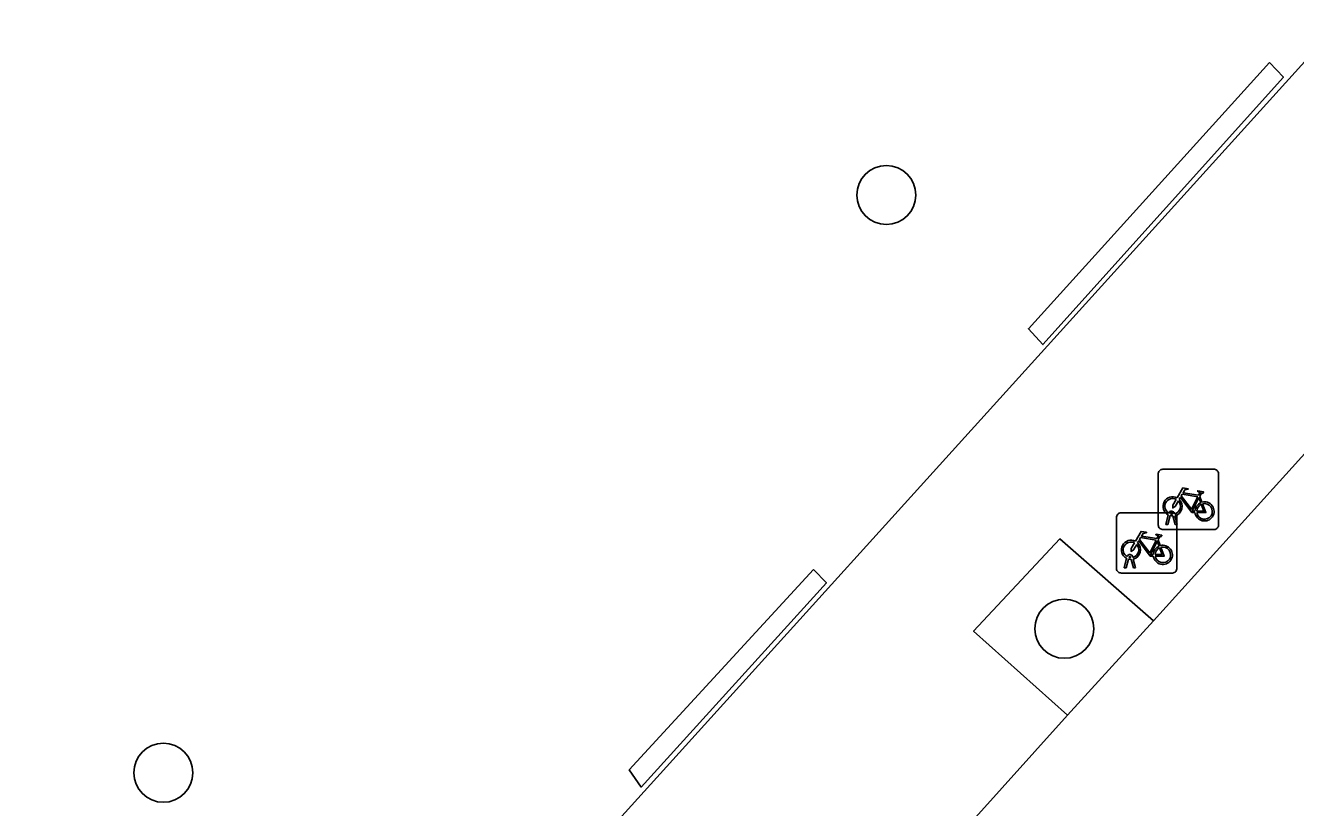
# Model space of a CAD drawing. Extents: x 161772 to 163126, y 383092 to 383917.
# Drawn here: x 162069.03 to 162090.05, y 383213.83 to 383226.79 of the extents above; entities that cross this region are included whole.
import ezdxf

# ---------------------------------------------------------------- set-up
doc = ezdxf.new("R2010")
doc.units = 0
for name, color, linetype in [('IMGEO_Boom', 7, 'Continuous'), ('IMGEO_Erf', 7, 'Continuous'), ('IMGEO_Fietsenrek', 7, 'Continuous'), ('IMGEO_Groenvoorziening', 7, 'Continuous'), ('IMGEO_Haag', 7, 'Continuous'), ('IMGEO_Rijbaan_lokaal_open', 7, 'Continuous')]:
    doc.layers.add(name, color=color, linetype=linetype)

msp = doc.modelspace()

# ---------------------------------------------------------------- linework, layer by layer
at = {"layer": 'IMGEO_Boom'}
for centre in [(162083.277, 383223.975), (162086.223, 383216.79), (162071.309, 383214.404)]:
    msp.add_circle(centre, 0.489, dxfattribs=at)
at = {"layer": 'IMGEO_Erf'}
msp.add_lwpolyline([(162068.652, 383202.355), (162096.663, 383233.336), (162100.456, 383238.097), (162111.993, 383252.292)], dxfattribs=at)
for points in [[(162089.617, 383226.173), (162089.849, 383225.927), (162085.869, 383221.498), (162085.628, 383221.759)], [(162082.069, 383217.773), (162082.284, 383217.552), (162079.219, 383214.167), (162079.02, 383214.451)]]:
    msp.add_lwpolyline(points, close=True, dxfattribs=at)
at = {"layer": 'IMGEO_Fietsenrek'}
for p, q in [((162087.777, 383218.508), (162087.777, 383219.349)), ((162087.777, 383219.349), (162087.777, 383218.508)), ((162087.852, 383219.433), (162088.693, 383219.433)), ((162088.693, 383219.433), (162087.852, 383219.433)), ((162088.777, 383219.358), (162088.777, 383218.517)), ((162088.777, 383218.517), (162088.777, 383219.358)), ((162088.464, 383218.982), (162088.5, 383218.887)), ((162087.087, 383217.788), (162087.087, 383218.629)), ((162087.087, 383218.629), (162087.087, 383217.788)), ((162087.162, 383218.713), (162088.003, 383218.713)), ((162088.003, 383218.713), (162087.162, 383218.713)), ((162087.904, 383218.517), (162087.943, 383218.677)), ((162087.973, 383218.665), (162087.938, 383218.517)), ((162088.015, 383218.689), (162088.014, 383218.693)), ((162088.056, 383218.517), (162088.022, 383218.659)), ((162088.046, 383218.7), (162088.047, 383218.693)), ((162088.054, 383218.663), (162088.089, 383218.517)), ((162088.087, 383218.638), (162088.087, 383217.797)), ((162088.087, 383217.797), (162088.087, 383218.638)), ((162088.702, 383218.433), (162087.861, 383218.433)), ((162087.861, 383218.433), (162088.702, 383218.433)), ((162087.938, 383218.517), (162087.904, 383218.517)), ((162088.089, 383218.517), (162088.056, 383218.517)), ((162087.774, 383218.262), (162087.81, 383218.167)), ((162087.214, 383217.797), (162087.253, 383217.957)), ((162087.248, 383217.797), (162087.214, 383217.797)), ((162087.283, 383217.945), (162087.248, 383217.797)), ((162087.325, 383217.969), (162087.324, 383217.973)), ((162087.366, 383217.797), (162087.332, 383217.939)), ((162087.356, 383217.98), (162087.357, 383217.973)), ((162087.364, 383217.943), (162087.399, 383217.797)), ((162087.399, 383217.797), (162087.366, 383217.797)), ((162088.012, 383217.713), (162087.171, 383217.713)), ((162087.171, 383217.713), (162088.012, 383217.713))]:
    msp.add_line(p, q, dxfattribs=at)
for points in [[(162088.09, 383218.959), (162088.185, 383219.123), (162088.271, 383219.109), (162088.273, 383219.1), (162088.217, 383219.089), (162088.19, 383219.044), (162088.446, 383219.003)], [(162088.446, 383219.003), (162088.471, 383219.052), (162088.465, 383219.056), (162088.442, 383219.06), (162088.43, 383219.067), (162088.429, 383219.07), (162088.431, 383219.075), (162088.526, 383219.06), (162088.528, 383219.05), (162088.518, 383219.037), (162088.506, 383219.031), (162088.492, 383219.037), (162088.464, 383218.982)], [(162088.111, 383218.907), (162088.059, 383218.817), (162088.019, 383218.792), (162088.02, 383218.839), (162088.075, 383218.933)], [(162088.386, 383218.715), (162088.336, 383218.715), (162088.145, 383218.966), (162088.126, 383218.934)], [(162088.433, 383218.978), (162088.176, 383219.019), (162088.159, 383218.99), (162088.326, 383218.77), (162088.433, 383218.978)], [(162088.481, 383218.88), (162088.451, 383218.957), (162088.342, 383218.739), (162088.385, 383218.739)], [(162088.415, 383218.739), (162088.535, 383218.738), (162088.491, 383218.852)], [(162088.511, 383218.859), (162088.566, 383218.714), (162088.416, 383218.714)], [(162087.421, 383218.187), (162087.369, 383218.097), (162087.329, 383218.072), (162087.33, 383218.119), (162087.385, 383218.213)], [(162087.4, 383218.239), (162087.495, 383218.403), (162087.581, 383218.389), (162087.583, 383218.38), (162087.527, 383218.369), (162087.5, 383218.324), (162087.756, 383218.283)], [(162087.696, 383217.995), (162087.646, 383217.995), (162087.455, 383218.246), (162087.436, 383218.214)], [(162087.743, 383218.258), (162087.486, 383218.299), (162087.469, 383218.27), (162087.636, 383218.05), (162087.743, 383218.258)], [(162087.791, 383218.16), (162087.761, 383218.237), (162087.652, 383218.019), (162087.695, 383218.019)], [(162087.756, 383218.283), (162087.781, 383218.332), (162087.775, 383218.336), (162087.752, 383218.34), (162087.74, 383218.347), (162087.739, 383218.35), (162087.741, 383218.355), (162087.836, 383218.34), (162087.838, 383218.33), (162087.828, 383218.317), (162087.816, 383218.311), (162087.802, 383218.317), (162087.774, 383218.262)], [(162087.725, 383218.019), (162087.845, 383218.018), (162087.801, 383218.132)], [(162087.821, 383218.139), (162087.876, 383217.994), (162087.726, 383217.994)]]:
    msp.add_lwpolyline(points, dxfattribs=at)
for centre, radius, start, end in [((162087.855, 383219.355), 0.0779, 92.4484, 184.2845), ((162087.855, 383219.355), 0.0779, 92.4484, 184.2845), ((162088.699, 383219.355), 0.0779, 2.4484, 94.2845), ((162088.699, 383219.355), 0.0779, 2.4484, 94.2845), ((162088.017, 383218.818), 0.159, 62.6766, 242.1369), ((162088.017, 383218.818), 0.129, 63.3192, 238.903), ((162088.017, 383218.818), 0.129, 283.6043, 43.4302), ((162088.017, 383218.818), 0.159, 283.5766, 46.6042), ((162088.544, 383218.734), 0.159, 113.3408, 178.3217), ((162088.544, 383218.734), 0.159, 187.0065, 105.7708), ((162088.544, 383218.734), 0.129, 113.923, 177.9556), ((162088.544, 383218.734), 0.129, 188.6715, 104.5883), ((162087.165, 383218.635), 0.0779, 92.4484, 184.2845), ((162087.165, 383218.635), 0.0779, 92.4484, 184.2845), ((162087.997, 383218.689), 0.0499, 12.8025, 158.6934), ((162088.017, 383218.818), 0.159, 253.9967, 271.7867), ((162087.997, 383218.689), 0.0174, 12.8025, 163.4502), ((162088.017, 383218.818), 0.129, 253.415, 269.0204), ((162088.009, 383218.635), 0.0779, 2.4484, 94.2845), ((162088.009, 383218.635), 0.0779, 2.4484, 94.2845), ((162087.855, 383218.511), 0.0779, 182.4484, 274.2845), ((162087.855, 383218.511), 0.0779, 182.4484, 274.2845), ((162088.699, 383218.511), 0.0779, 272.4484, 4.2845), ((162088.699, 383218.511), 0.0779, 272.4484, 4.2845), ((162087.327, 383218.098), 0.159, 62.6766, 242.1369), ((162087.327, 383218.098), 0.129, 63.3192, 238.903), ((162087.327, 383218.098), 0.159, 283.5766, 46.6042), ((162087.307, 383217.969), 0.0499, 12.8025, 158.6934), ((162087.307, 383217.969), 0.0174, 12.8025, 163.4502), ((162087.327, 383218.098), 0.129, 283.6043, 43.4302), ((162087.854, 383218.014), 0.159, 113.3408, 178.3217), ((162087.854, 383218.014), 0.159, 187.0065, 105.7708), ((162087.854, 383218.014), 0.129, 113.923, 177.9556), ((162087.854, 383218.014), 0.129, 188.6715, 104.5883), ((162087.165, 383217.791), 0.0779, 182.4484, 274.2845), ((162087.165, 383217.791), 0.0779, 182.4484, 274.2845), ((162087.327, 383218.098), 0.159, 253.9967, 271.7867), ((162087.327, 383218.098), 0.129, 253.415, 269.0204), ((162088.009, 383217.791), 0.0779, 272.4484, 4.2845), ((162088.009, 383217.791), 0.0779, 272.4484, 4.2845)]:
    msp.add_arc(centre, radius, start, end, dxfattribs=at)
at = {"layer": 'IMGEO_Groenvoorziening'}
for points in [[(162089.617, 383226.173), (162085.628, 383221.759), (162085.869, 383221.498), (162089.849, 383225.927)], [(162086.275, 383215.36), (162087.701, 383216.922), (162086.149, 383218.279), (162084.721, 383216.748)], [(162082.069, 383217.773), (162079.02, 383214.451), (162079.219, 383214.167), (162082.284, 383217.552)]]:
    msp.add_lwpolyline(points, close=True, dxfattribs=at)
at = {"layer": 'IMGEO_Haag'}
for points in [[(162089.617, 383226.173), (162085.628, 383221.759), (162085.869, 383221.498), (162089.849, 383225.927)], [(162082.069, 383217.773), (162079.02, 383214.451), (162079.219, 383214.167), (162082.284, 383217.552)]]:
    msp.add_lwpolyline(points, close=True, dxfattribs=at)
at = {"layer": 'IMGEO_Rijbaan_lokaal_open'}
for points in [[(162111.993, 383252.292), (162100.456, 383238.097), (162096.663, 383233.336), (162068.652, 383202.355), (162072.024, 383199.58), (162072.856, 383200.493), (162071.275, 383201.86), (162072.708, 383203.421), (162074.229, 383201.995), (162079.552, 383207.898), (162077.982, 383209.307), (162079.394, 383210.845), (162080.969, 383209.451), (162086.275, 383215.36), (162084.721, 383216.748), (162086.149, 383218.279), (162087.701, 383216.922), (162093.019, 383222.805), (162091.451, 383224.223), (162092.859, 383225.766), (162094.438, 383224.339), (162100.965, 383231.546), (162118.717, 383251.19)], [(162118.717, 383251.19), (162100.965, 383231.546), (162094.438, 383224.339), (162093.019, 383222.805), (162087.701, 383216.922), (162086.275, 383215.36), (162080.969, 383209.451), (162079.552, 383207.898), (162074.229, 383201.995), (162072.856, 383200.493), (162072.024, 383199.58), (162068.256, 383195.442), (162067.57, 383194.688), (162066.195, 383193.13), (162060.56, 383186.888), (162059.171, 383185.317), (162058.675, 383184.763), (162055.856, 383181.62), (162055.724, 383181.473), (162059.513, 383178.276), (162082.677, 383203.875), (162086.03, 383207.558), (162086.694, 383208.318), (162090.088, 383212.094)]]:
    msp.add_lwpolyline(points, dxfattribs=at)

doc.saveas('drawing.dxf')
